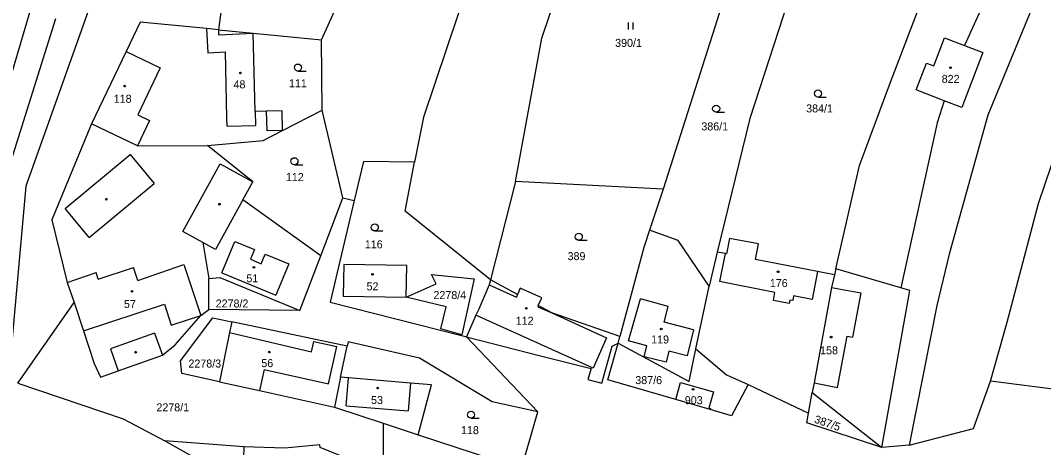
# Model space of a CAD drawing. Extents: x -725728 to -720881, y -1068679 to -1063504.
# Drawn here: x -722715.6 to -722498.2, y -1065670.1 to -1065579.4 of the extents above; entities that cross this region are included whole.
import ezdxf

# ---------------------------------------------------------------- set-up
doc = ezdxf.new("R2010")
doc.units = 0
for name, color, linetype in [('Hranice parcel', 7, 'Continuous'), ('Parcelní čísla', 7, 'Continuous'), ('Vnitřní kresba', 7, 'Continuous'), ('Značky budov', 7, 'Continuous'), ('Značky kultur', 7, 'Continuous')]:
    doc.layers.add(name, color=color, linetype=linetype)

# ---------------------------------------------------------------- blocks, each defined once
blk = doc.blocks.new('4.02_3')
at = {"layer": 'Značky budov'}
blk.add_circle((-0.001, 0), 0.0175, dxfattribs=at)
blk = doc.blocks.new('4.02_4')
at = {"layer": 'Značky budov'}
blk.add_circle((-0.001, 0), 0.0175, dxfattribs=at)
blk = doc.blocks.new('3.04_3')
at = {"layer": 'Značky kultur'}
blk.add_line((0.001, 0), (0.176, 0), dxfattribs=at)
blk.add_circle((0.001, 0.075), 0.075, dxfattribs=at)
blk = doc.blocks.new('3.04_2')
at = {"layer": 'Značky kultur'}
blk.add_line((0.001, 0), (0.176, 0), dxfattribs=at)
blk.add_circle((0.001, 0.075), 0.075, dxfattribs=at)
blk = doc.blocks.new('3.06_1')
at = {"layer": 'Značky kultur'}
for p, q in [((-0.051, 0), (-0.051, 0.15)), ((0.049, 0), (0.049, 0.15))]:
    blk.add_line(p, q, dxfattribs=at)

msp = doc.modelspace()

# ---------------------------------------------------------------- linework, layer by layer
at = {"layer": 'Hranice parcel'}
for p, q in [((-722673.54, -1065581.37), (-722666.14, -1065582.09)), ((-722666.14, -1065582.09), (-722651.62, -1065583.51)), ((-722651.51, -1065598.47), (-722651.62, -1065583.51)), ((-722519.27, -1065583.1), (-722515.04, -1065584.73)), ((-722515.04, -1065584.73), (-722511.11, -1065586.24)), ((-722693.15, -1065586.03), (-722700.48, -1065601.37)), ((-722511.11, -1065586.24), (-722515.6, -1065597.91)), ((-722519.3, -1065596.47), (-722525.26, -1065594.16)), ((-722515.6, -1065597.91), (-722519.3, -1065596.47)), ((-722659.91, -1065602.77), (-722651.51, -1065598.47)), ((-722647.06, -1065617.09), (-722651.51, -1065598.47)), ((-722690.75, -1065606.02), (-722700.48, -1065601.37)), ((-722690.75, -1065606.02), (-722675.87, -1065605.97)), ((-722610.41, -1065613.59), (-722615.71, -1065634.46)), ((-722579.03, -1065615.22), (-722610.41, -1065613.59)), ((-722579.03, -1065615.22), (-722581.9, -1065623.97)), ((-722651.8, -1065629.43), (-722668.34, -1065617.47)), ((-722651.8, -1065629.43), (-722647.06, -1065617.09)), ((-722647.06, -1065617.09), (-722644.68, -1065617.63)), ((-722656.26, -1065641.03), (-722651.8, -1065629.43)), ((-722567.54, -1065628.62), (-722569.29, -1065635.84)), ((-722542.38, -1065632.14), (-722542.66, -1065633.4)), ((-722528.52, -1065636.2), (-722542.38, -1065632.14)), ((-722675.56, -1065640.81), (-722675.54, -1065634.23)), ((-722604.83, -1065638.35), (-722609.38, -1065636.29)), ((-722572.06, -1065649.13), (-722569.29, -1065635.84)), ((-722716.15, -1065656.47), (-722704.19, -1065639.31)), ((-722656.26, -1065641.03), (-722675.56, -1065640.81)), ((-722646.18, -1065648.61), (-722670.66, -1065643.39)), ((-722620.81, -1065646.6), (-722605.67, -1065662.53)), ((-722590.79, -1065655.73), (-722588.58, -1065647.92)), ((-722588.58, -1065647.92), (-722588.21, -1065646.55)), ((-722647.56, -1065655.17), (-722646.18, -1065648.61)), ((-722647.56, -1065655.17), (-722648.89, -1065661.53)), ((-722576.34, -1065659.93), (-722590.79, -1065655.73)), ((-722561, -1065656.72), (-722564.5, -1065663.36)), ((-722561, -1065656.72), (-722548.16, -1065662.82)), ((-722493.94, -1065658.02), (-722509.49, -1065656.03)), ((-722548.16, -1065662.82), (-722547.35, -1065658.4)), ((-722547.35, -1065658.4), (-722532.54, -1065670.09)), ((-722569.03, -1065662.05), (-722576.34, -1065659.93)), ((-722648.89, -1065661.53), (-722638.52, -1065664.94)), ((-722564.5, -1065663.36), (-722569.03, -1065662.05)), ((-722638.52, -1065664.94), (-722631.1, -1065667.38)), ((-722638.52, -1065664.94), (-722638.49, -1065673.46)), ((-722631.1, -1065667.38), (-722615.27, -1065672.59)), ((-722668.09, -1065669.93), (-722684.93, -1065668.69)), ((-722526.78, -1065669.58), (-722532.54, -1065670.09))]:
    msp.add_line(p, q, dxfattribs=at)
for points in [[(-722357.52, -1065354), (-722366.97, -1065367.42), (-722386.23, -1065395.85), (-722426.63, -1065447.77), (-722440.7, -1065466.38), (-722459.23, -1065491.7), (-722491.34, -1065537.79), (-722505.02, -1065562.62), (-722515.04, -1065584.73)], [(-722509.49, -1065656.03), (-722505.95, -1065643.48), (-722499.31, -1065618.25), (-722493.82, -1065602.22), (-722476.6, -1065559.87), (-722470.13, -1065549), (-722458.19, -1065529.41), (-722435.46, -1065496.86), (-722408.64, -1065462.11), (-722388.47, -1065438.41), (-722365.73, -1065410.93), (-722342.01, -1065376.02), (-722333.62, -1065360.61)], [(-722348.82, -1065361.62), (-722357.82, -1065375.76), (-722377.6, -1065403.63), (-722417.73, -1065451.78), (-722430.87, -1065469.56), (-722449.11, -1065495.01), (-722482.56, -1065541.98), (-722499.31, -1065573.36), (-722510.08, -1065599.54), (-722518.29, -1065629.02), (-722520.91, -1065639.92), (-722526.78, -1065669.58)], [(-722602.74, -1065521.83), (-722612.75, -1065548.74), (-722629.96, -1065599.94), (-722631.86, -1065609.47)], [(-722658.98, -1065531.16), (-722669.81, -1065553.25), (-722673.54, -1065581.37)], [(-722651.62, -1065583.51), (-722640.22, -1065558.3), (-722638.35, -1065538.33), (-722652.8, -1065541.59), (-722651.06, -1065532.72)], [(-722610.41, -1065613.59), (-722604.78, -1065583.14), (-722596.39, -1065558.21)], [(-722562.67, -1065567.37), (-722567.03, -1065577.69), (-722579.03, -1065615.22)], [(-722551.47, -1065572.09), (-722560.65, -1065600.25), (-722567.54, -1065628.62)], [(-722700.77, -1065576.21), (-722714.42, -1065614.6), (-722718.22, -1065656.43)], [(-722542.38, -1065632.14), (-722537.33, -1065610.22), (-722530.72, -1065592.53), (-722523.95, -1065574.66)], [(-722721.81, -1065603.05), (-722717.45, -1065590.7), (-722713.55, -1065577.41)], [(-722724.08, -1065659.73), (-722720.1, -1065620.32), (-722717.9, -1065610.34), (-722708.09, -1065578.97)], [(-722673.54, -1065581.37), (-722676.08, -1065581.12), (-722690.15, -1065579.76), (-722693.15, -1065586.03)], [(-722659.91, -1065602.77), (-722660, -1065598.62), (-722663.3, -1065598.69), (-722665.71, -1065598.74), (-722666.14, -1065582.09)], [(-722525.26, -1065594.16), (-722523.09, -1065588.48), (-722521.55, -1065589.06), (-722519.27, -1065583.1)], [(-722693.15, -1065586.03), (-722685.88, -1065589.5), (-722690.63, -1065599.44), (-722688.18, -1065600.62), (-722690.75, -1065606.02)], [(-722519.3, -1065596.47), (-722520.82, -1065601.12), (-722528.52, -1065636.2)], [(-722700.48, -1065601.37), (-722708.91, -1065621.75), (-722705.66, -1065635.06), (-722704.19, -1065639.31)], [(-722675.87, -1065605.97), (-722664, -1065604.87), (-722659.91, -1065602.77)], [(-722668.34, -1065617.47), (-722666.24, -1065613.66), (-722675.87, -1065605.97)], [(-722631.86, -1065609.47), (-722642.72, -1065609.34), (-722644.68, -1065617.63)], [(-722615.71, -1065634.46), (-722633.84, -1065619.91), (-722631.86, -1065609.47)], [(-722668.34, -1065617.47), (-722674.15, -1065628.04), (-722676.85, -1065626.56), (-722675.54, -1065634.23)], [(-722644.68, -1065617.63), (-722649.78, -1065639.21), (-722621.86, -1065646.33), (-722620.81, -1065646.6)], [(-722581.9, -1065623.97), (-722583.11, -1065627.66), (-722585.14, -1065635.02), (-722588.21, -1065646.55)], [(-722569.29, -1065635.84), (-722575.82, -1065626.12), (-722581.9, -1065623.97)], [(-722542.66, -1065633.4), (-722546.25, -1065632.71), (-722559.42, -1065630.17), (-722558.78, -1065626.84), (-722564.95, -1065625.74), (-722565.55, -1065629), (-722565.89, -1065628.93), (-722567.54, -1065628.62)], [(-722646.9, -1065631.23), (-722647.02, -1065637.98), (-722633.62, -1065638.21), (-722633.51, -1065631.46), (-722646.9, -1065631.23)], [(-722675.54, -1065634.23), (-722673.22, -1065633.97), (-722656.26, -1065641.03)], [(-722626.29, -1065644.93), (-722625.14, -1065640.24), (-722633.62, -1065638.21), (-722627.25, -1065635.37), (-722628.25, -1065633.38), (-722619.16, -1065634.29), (-722621.79, -1065646.17), (-722626.29, -1065644.93)], [(-722615.71, -1065634.46), (-722615.98, -1065635.59), (-722618.23, -1065640.71), (-722618.81, -1065642.02), (-722620.81, -1065646.6)], [(-722609.38, -1065636.29), (-722609.95, -1065637.6), (-722615.71, -1065634.46)], [(-722542.66, -1065633.4), (-722543.26, -1065636.13), (-722544.99, -1065645.45), (-722546.98, -1065656.38), (-722547.35, -1065658.4)], [(-722532.54, -1065670.09), (-722526.65, -1065636.75), (-722528.52, -1065636.2)], [(-722704.19, -1065639.31), (-722702.19, -1065645.36), (-722699.9, -1065652.29), (-722698.59, -1065655.15), (-722694.82, -1065653.82), (-722685.44, -1065650.51), (-722682.73, -1065648.3), (-722677.28, -1065642.04), (-722675.56, -1065640.81)], [(-722588.21, -1065646.55), (-722602.72, -1065641.53), (-722605.57, -1065639.98), (-722604.83, -1065638.35)], [(-722673.3, -1065656.13), (-722681.31, -1065654.36), (-722681.59, -1065651.69), (-722674.72, -1065642.53), (-722670.66, -1065643.39)], [(-722670.66, -1065643.39), (-722671.2, -1065645.65), (-722673.3, -1065656.13)], [(-722605.67, -1065662.53), (-722615.38, -1065660.42), (-722630.83, -1065651.16), (-722645.97, -1065647.63), (-722646.18, -1065648.61)], [(-722620.81, -1065646.6), (-722605.35, -1065650.53), (-722594.32, -1065653.33), (-722595.04, -1065655.68), (-722592.04, -1065656.43), (-722589.9, -1065648.55), (-722588.58, -1065647.92)], [(-722588.58, -1065647.92), (-722573.52, -1065656.11), (-722572.06, -1065649.13)], [(-722572.06, -1065649.13), (-722565.57, -1065654.68), (-722561, -1065656.72)], [(-722716.15, -1065656.47), (-722693.76, -1065664.01), (-722684.93, -1065668.69)], [(-722673.3, -1065656.13), (-722664.81, -1065658.01), (-722648.89, -1065661.53)], [(-722631.1, -1065667.38), (-722628.22, -1065656.79), (-722632.71, -1065656.41), (-722645.88, -1065655.31), (-722647.56, -1065655.17)], [(-722576.34, -1065659.93), (-722575.35, -1065656.31), (-722568.34, -1065658.25), (-722569.3, -1065661.73), (-722568.97, -1065661.83), (-722569.03, -1065662.05)], [(-722526.78, -1065669.58), (-722513.07, -1065666.08), (-722509.49, -1065656.03)], [(-722615.27, -1065672.59), (-722608.34, -1065671.85), (-722605.67, -1065662.53)], [(-722532.54, -1065670.09), (-722548.53, -1065664.86), (-722548.16, -1065662.82)], [(-722684.93, -1065668.69), (-722674.68, -1065674.43), (-722668.92, -1065681.92), (-722644.55, -1065731.24), (-722628.67, -1065770.57), (-722622.74, -1065784.26)], [(-722646.17, -1065672.46), (-722651.92, -1065670.13), (-722651.95, -1065669.56), (-722659.43, -1065670.24), (-722668.09, -1065669.93)], [(-722668.09, -1065669.93), (-722668.35, -1065676.98), (-722663.51, -1065686.85)]]:
    msp.add_lwpolyline(points, dxfattribs=at)
at = {"layer": 'Vnitřní kresba'}
for p, q in [((-722676.08, -1065581.12), (-722675.8, -1065586.27)), ((-722673.54, -1065581.37), (-722673.48, -1065582.48)), ((-722673.48, -1065582.48), (-722666.14, -1065582.09)), ((-722675.8, -1065586.27), (-722672.03, -1065586.06)), ((-722671.72, -1065600.08), (-722672.03, -1065586.06)), ((-722671.68, -1065601.88), (-722671.72, -1065600.08)), ((-722665.71, -1065598.74), (-722665.63, -1065601.75)), ((-722663.2, -1065602.84), (-722663.3, -1065598.69)), ((-722671.68, -1065601.88), (-722665.63, -1065601.75)), ((-722659.91, -1065602.77), (-722663.2, -1065602.84)), ((-722706.07, -1065619.34), (-722692.3, -1065607.9)), ((-722692.3, -1065607.9), (-722687.21, -1065614.03)), ((-722681.07, -1065624.23), (-722673.16, -1065609.86)), ((-722673.16, -1065609.86), (-722666.24, -1065613.66)), ((-722700.97, -1065625.47), (-722687.21, -1065614.03)), ((-722700.97, -1065625.47), (-722706.07, -1065619.34)), ((-722676.85, -1065626.56), (-722681.07, -1065624.23)), ((-722672.8, -1065632.98), (-722670.03, -1065626.32)), ((-722670.03, -1065626.32), (-722665.87, -1065628.05)), ((-722665.87, -1065628.05), (-722666.74, -1065630.13)), ((-722666.74, -1065630.13), (-722664.43, -1065631.09)), ((-722664.43, -1065631.09), (-722663.57, -1065629.01)), ((-722663.57, -1065629.01), (-722658.53, -1065631.11)), ((-722565.89, -1065628.93), (-722567.04, -1065634.87)), ((-722699.04, -1065634.32), (-722691.59, -1065631.86)), ((-722690.67, -1065634.62), (-722691.59, -1065631.86)), ((-722690.67, -1065634.62), (-722680.85, -1065631.21)), ((-722680.85, -1065631.21), (-722677.28, -1065642.04)), ((-722658.53, -1065631.11), (-722661.3, -1065637.76)), ((-722546.25, -1065632.71), (-722547.39, -1065638.64)), ((-722705.66, -1065635.06), (-722699.5, -1065632.93)), ((-722699.04, -1065634.32), (-722699.5, -1065632.93)), ((-722672.8, -1065632.98), (-722661.3, -1065637.76)), ((-722555.29, -1065637.17), (-722567.04, -1065634.87)), ((-722615.98, -1065635.59), (-722610.2, -1065638.17)), ((-722555.62, -1065638.88), (-722555.29, -1065637.17)), ((-722543.26, -1065636.13), (-722537.06, -1065637.28)), ((-722609.95, -1065637.6), (-722610.2, -1065638.17)), ((-722586.38, -1065647.48), (-722583.88, -1065638.51)), ((-722577.95, -1065640.13), (-722583.88, -1065638.51)), ((-722552.24, -1065639.53), (-722555.62, -1065638.88)), ((-722552.09, -1065638.8), (-722552.24, -1065639.53)), ((-722551.51, -1065638.91), (-722552.09, -1065638.8)), ((-722551.31, -1065637.88), (-722551.51, -1065638.91)), ((-722547.39, -1065638.64), (-722551.31, -1065637.88)), ((-722537.06, -1065637.28), (-722538.81, -1065646.7)), ((-722702.19, -1065645.36), (-722685, -1065639.69)), ((-722685, -1065639.69), (-722683.54, -1065644.11)), ((-722605.57, -1065639.98), (-722605.67, -1065640.21)), ((-722605.67, -1065640.21), (-722602.72, -1065641.53)), ((-722602.72, -1065641.53), (-722591.1, -1065646.79)), ((-722578.8, -1065643.45), (-722577.95, -1065640.13)), ((-722683.54, -1065644.11), (-722677.28, -1065642.04)), ((-722593.9, -1065653.26), (-722618.81, -1065642.02)), ((-722572.56, -1065645.08), (-722578.8, -1065643.45)), ((-722687.1, -1065645.79), (-722696.48, -1065649.12)), ((-722687.1, -1065645.79), (-722685.44, -1065650.51)), ((-722671.2, -1065645.65), (-722653.77, -1065649.8)), ((-722572.56, -1065645.08), (-722573.96, -1065650.66)), ((-722653.77, -1065649.8), (-722653.28, -1065647.56)), ((-722653.28, -1065647.56), (-722648.39, -1065648.64)), ((-722591.1, -1065646.79), (-722593.9, -1065653.26)), ((-722582.53, -1065648.5), (-722586.38, -1065647.48)), ((-722541.96, -1065657.36), (-722539.94, -1065646.49)), ((-722539.94, -1065646.49), (-722538.81, -1065646.7)), ((-722696.48, -1065649.12), (-722694.82, -1065653.82)), ((-722650.15, -1065656.55), (-722648.39, -1065648.64)), ((-722583.1, -1065650.84), (-722582.53, -1065648.5)), ((-722577.82, -1065649.66), (-722578.42, -1065651.98)), ((-722573.96, -1065650.66), (-722577.82, -1065649.66)), ((-722578.42, -1065651.98), (-722583.1, -1065650.84)), ((-722663.82, -1065653.52), (-722664.81, -1065658.01)), ((-722663.82, -1065653.52), (-722650.15, -1065656.55)), ((-722646.37, -1065661.22), (-722645.88, -1065655.31)), ((-722632.71, -1065656.41), (-722633.21, -1065662.32)), ((-722546.98, -1065656.38), (-722541.96, -1065657.36)), ((-722646.37, -1065661.22), (-722633.21, -1065662.32))]:
    msp.add_line(p, q, dxfattribs=at)

# ---------------------------------------------------------------- block references
at = {"layer": 'Značky budov', "xscale": 10, "yscale": 10}
for name, p in [('4.02_3', (-722517.97, -1065589.44)), ('4.02_3', (-722668.85, -1065590.56)), ('4.02_3', (-722693.43, -1065593.35)), ('4.02_3', (-722697.33, -1065617.37)), ('4.02_4', (-722673.29, -1065618.43)), ('4.02_3', (-722665.98, -1065631.83)), ('4.02_3', (-722554.59, -1065632.78)), ('4.02_3', (-722640.77, -1065633.32)), ('4.02_4', (-722691.87, -1065636.92)), ('4.02_3', (-722608.08, -1065640.56)), ('4.02_4', (-722579.43, -1065644.92)), ('4.02_4', (-722543.33, -1065646.66)), ('4.02_3', (-722691.11, -1065649.86)), ('4.02_3', (-722662.69, -1065649.85)), ('4.02_3', (-722639.69, -1065657.47)), ('4.02_3', (-722572.66, -1065657.74))]:
    msp.add_blockref(name, p, dxfattribs=at)
at = {"layer": 'Značky kultur', "xscale": 10, "yscale": 10}
for name, p in [('3.06_1', (-722585.87, -1065581.31)), ('3.04_3', (-722656.64, -1065590.16)), ('3.04_3', (-722546.14, -1065595.67)), ('3.04_3', (-722567.78, -1065598.89)), ('3.04_2', (-722657.38, -1065610.05)), ('3.04_2', (-722640.32, -1065624.12)), ('3.04_2', (-722596.97, -1065626.1)), ('3.04_3', (-722619.87, -1065663.89))]:
    msp.add_blockref(name, p, dxfattribs=at)

# ---------------------------------------------------------------- texts
at = {"layer": 'Parcelní čísla'}
for s, p in [('390/1', (-722589.23, -1065585.02)), ('822', (-722519.85, -1065592.67)), ('48', (-722670.31, -1065593.83)), ('111', (-722658.54, -1065593.6)), ('118', (-722695.77, -1065596.89)), ('384/1', (-722548.65, -1065598.94)), ('386/1', (-722570.92, -1065602.76)), ('112', (-722659.19, -1065613.52)), ('116', (-722642.42, -1065627.81)), ('389', (-722599.34, -1065630.31)), ('51', (-722667.58, -1065635.02)), ('52', (-722642.06, -1065636.73)), ('176', (-722556.37, -1065636.03)), ('2278/4', (-722627.84, -1065638.58)), ('57', (-722693.59, -1065640.48)), ('2278/2', (-722674.11, -1065640.37)), ('112', (-722610.36, -1065644.03)), ('119', (-722581.58, -1065648.01)), ('158', (-722545.68, -1065650.31)), ('2278/3', (-722679.9, -1065653.12)), ('56', (-722664.41, -1065653.04)), ('387/6', (-722584.95, -1065656.64)), ('2278/1', (-722686.7, -1065662.43)), ('53', (-722641.1, -1065660.87)), ('903', (-722574.43, -1065660.91)), ('118', (-722621.99, -1065667.27))]:
    msp.add_text(s, height=1.7, dxfattribs=at).set_placement(p)
msp.add_text('387/5', height=1.7, rotation=341, dxfattribs=at).set_placement((-722547.08, -1065664.79))

doc.saveas('drawing.dxf')
